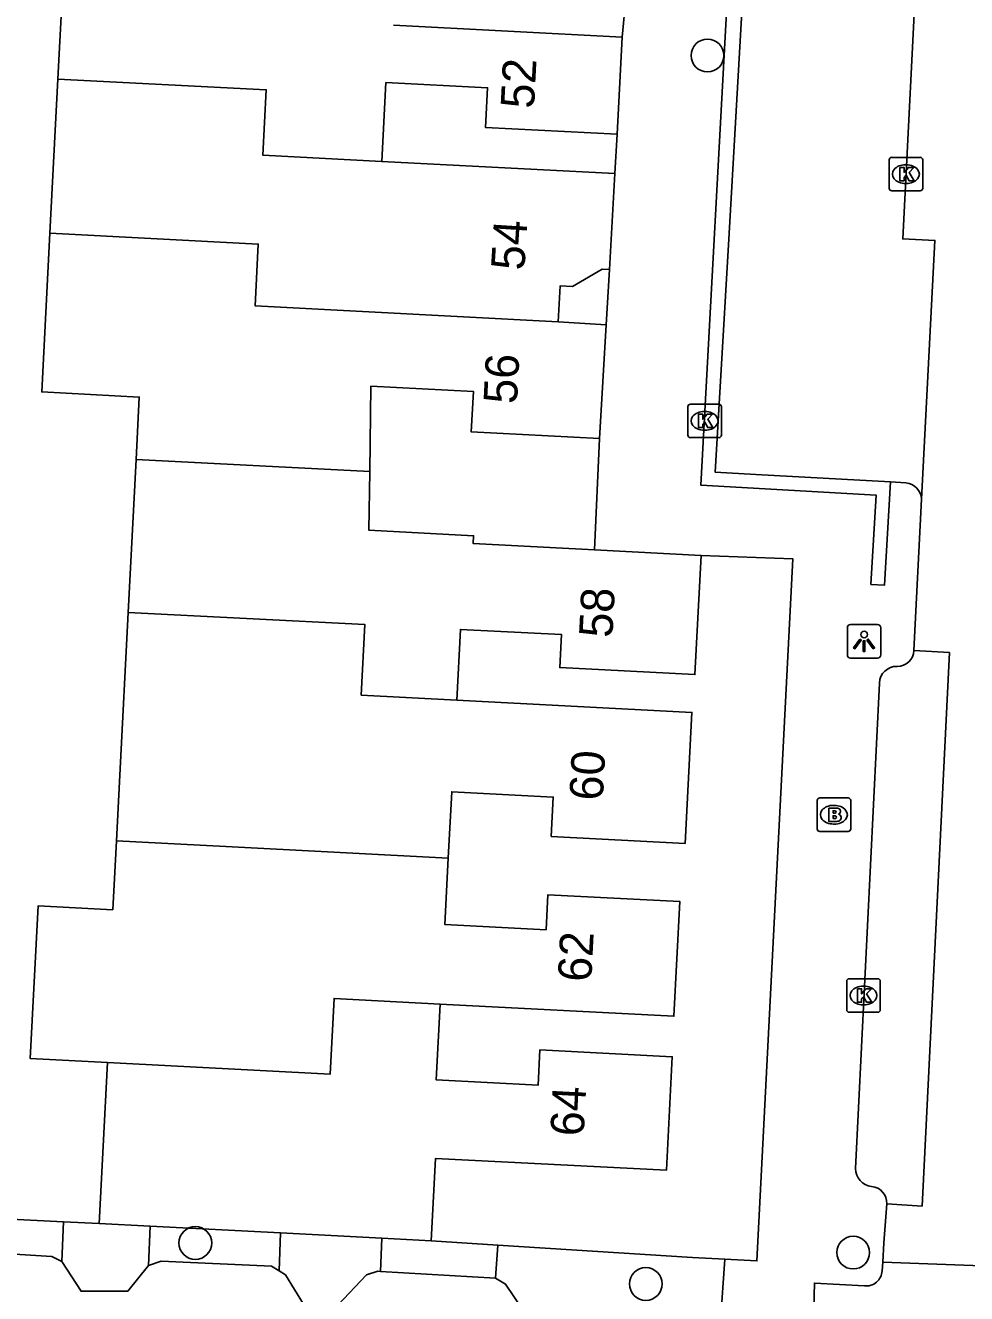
# Model space of a CAD drawing. Extents: x 162990 to 165007, y 383433 to 384336.
# Drawn here: x 164423.42 to 164451.53, y 383661.98 to 383699.84 of the extents above; entities that cross this region are included whole.
import ezdxf

# ---------------------------------------------------------------- set-up
doc = ezdxf.new("R2010")
doc.units = 0
for name, color, linetype in [('IMGEO_Boom', 7, 'Continuous'), ('IMGEO_Brandkraan', 7, 'Continuous'), ('IMGEO_Groenvoorziening', 7, 'Continuous'), ('IMGEO_Kolk', 7, 'Continuous'), ('IMGEO_Lichtpunt', 7, 'Continuous'), ('IMGEO_Muur', 7, 'Continuous'), ('IMGEO_Pand', 7, 'Continuous'), ('IMGEO_Pand_nummerreeks', 7, 'Continuous'), ('IMGEO_Parkeervlak_open', 7, 'Continuous'), ('IMGEO_Rijbaan_lokaal_open', 7, 'Continuous'), ('IMGEO_Voetpad_open', 7, 'Continuous')]:
    doc.layers.add(name, color=color, linetype=linetype)

msp = doc.modelspace()

# ---------------------------------------------------------------- linework, layer by layer
at = {"layer": 'IMGEO_Boom'}
for centre in [(164443.791, 383698.934), (164428.494, 383663.491), (164448.144, 383663.204), (164441.949, 383662.268)]:
    msp.add_circle(centre, 0.489, dxfattribs=at)
at = {"layer": 'IMGEO_Brandkraan'}
for p, q in [((164447.142, 383676.774), (164447.994, 383676.774)), ((164447.067, 383675.848), (164447.067, 383676.7)), ((164447.555, 383676.554), (164447.58, 383676.554)), ((164448.068, 383676.7), (164448.068, 383675.848)), ((164447.994, 383675.774), (164447.142, 383675.774)), ((164447.578, 383675.994), (164447.553, 383675.994))]:
    msp.add_line(p, q, dxfattribs=at)
for points in [[(164447.142, 383676.774), (164447.994, 383676.774)], [(164447.067, 383675.848), (164447.067, 383676.7)], [(164447.415, 383676.474), (164447.415, 383676.074), (164447.628, 383676.074)], [(164447.646, 383676.474), (164447.415, 383676.474)], [(164447.594, 383676.393), (164447.54, 383676.393), (164447.54, 383676.317)], [(164448.068, 383676.7), (164448.068, 383675.848)], [(164447.54, 383676.317), (164447.593, 383676.317)], [(164447.602, 383676.241), (164447.54, 383676.241), (164447.54, 383676.16)], [(164447.54, 383676.16), (164447.602, 383676.16)], [(164447.994, 383675.774), (164447.142, 383675.774)]]:
    msp.add_lwpolyline(points, dxfattribs=at)
for centre, radius, start, end in [((164447.144, 383676.698), 0.0765, 91.552, 178.448), ((164447.144, 383676.698), 0.0765, 91.552, 178.448), ((164447.992, 383676.698), 0.0765, 1.552, 88.448), ((164447.992, 383676.698), 0.0765, 1.552, 88.448), ((164447.595, 383676.355), 0.0379, 267.8285, 90.9355), ((164447.65, 383676.329), 0.145, 59.4692, 91.5367), ((164447.675, 383676.376), 0.0922, 285.5137, 58.1501), ((164447.603, 383676.2), 0.0404, 269.8759, 90.5077), ((164447.634, 383676.325), 0.251, 268.6676, 293.5347), ((164447.68, 383676.184), 0.105, 301.3115, 78.989), ((164447.144, 383675.85), 0.0765, 181.552, 268.448), ((164447.144, 383675.85), 0.0765, 181.552, 268.448), ((164447.992, 383675.85), 0.0765, 271.552, 358.448), ((164447.992, 383675.85), 0.0765, 271.552, 358.448)]:
    msp.add_arc(centre, radius, start, end, dxfattribs=at)
for centre, major_axis, ratio, start_param, end_param in [((164447.554, 383676.274), (-0.387, 0.002), 0.722429, 4.712389, 7.853982), ((164447.579, 383676.274), (-0.39, 0.002), 0.717154, 1.570796, 4.712389)]:
    msp.add_ellipse(centre, major_axis=major_axis, ratio=ratio, start_param=start_param, end_param=end_param, dxfattribs=at)
at = {"layer": 'IMGEO_Groenvoorziening'}
for points in [[(164425.62, 383664.07), (164424.559, 383664.124)], [(164437.534, 383663.429), (164443.343, 383663.06), (164444.305, 383663.007)]]:
    msp.add_lwpolyline(points, dxfattribs=at)
at = {"layer": 'IMGEO_Kolk'}
for p, q in [((164449.218, 383694.97), (164449.218, 383695.822)), ((164449.293, 383695.896), (164450.145, 383695.896)), ((164450.219, 383695.822), (164450.219, 383694.97)), ((164449.706, 383695.676), (164449.731, 383695.676)), ((164449.729, 383695.116), (164449.704, 383695.116)), ((164450.145, 383694.896), (164449.293, 383694.896)), ((164443.28, 383688.529), (164444.132, 383688.529)), ((164443.205, 383687.603), (164443.205, 383688.455)), ((164443.693, 383688.309), (164443.718, 383688.309)), ((164444.206, 383688.455), (164444.206, 383687.603)), ((164443.716, 383687.749), (164443.691, 383687.749)), ((164444.132, 383687.529), (164443.28, 383687.529)), ((164447.95, 383670.452), (164447.95, 383671.304)), ((164448.025, 383671.378), (164448.877, 383671.378)), ((164448.438, 383671.158), (164448.463, 383671.158)), ((164448.951, 383671.304), (164448.951, 383670.452)), ((164448.877, 383670.378), (164448.025, 383670.378)), ((164448.461, 383670.598), (164448.436, 383670.598))]:
    msp.add_line(p, q, dxfattribs=at)
for points in [[(164449.218, 383694.97), (164449.218, 383695.822)], [(164449.293, 383695.896), (164450.145, 383695.896)], [(164450.219, 383695.822), (164450.219, 383694.97)], [(164449.539, 383695.596), (164449.662, 383695.596), (164449.662, 383695.445), (164449.792, 383695.596), (164449.956, 383695.596), (164449.81, 383695.445), (164449.963, 383695.196), (164449.811, 383695.196), (164449.726, 383695.36), (164449.662, 383695.293), (164449.662, 383695.196), (164449.539, 383695.196), (164449.539, 383695.596)], [(164450.145, 383694.896), (164449.293, 383694.896)], [(164443.28, 383688.529), (164444.132, 383688.529)], [(164443.205, 383687.603), (164443.205, 383688.455)], [(164443.526, 383688.229), (164443.649, 383688.229), (164443.649, 383688.078), (164443.779, 383688.229), (164443.943, 383688.229), (164443.797, 383688.078), (164443.95, 383687.829), (164443.798, 383687.829), (164443.713, 383687.993), (164443.649, 383687.926), (164443.649, 383687.829), (164443.526, 383687.829), (164443.526, 383688.229)], [(164444.206, 383688.455), (164444.206, 383687.603)], [(164444.132, 383687.529), (164443.28, 383687.529)], [(164447.95, 383670.452), (164447.95, 383671.304)], [(164448.025, 383671.378), (164448.877, 383671.378)], [(164448.951, 383671.304), (164448.951, 383670.452)], [(164448.271, 383671.078), (164448.394, 383671.078), (164448.394, 383670.927), (164448.524, 383671.078), (164448.688, 383671.078), (164448.542, 383670.927), (164448.695, 383670.678), (164448.543, 383670.678), (164448.458, 383670.842), (164448.394, 383670.775), (164448.394, 383670.678), (164448.271, 383670.678), (164448.271, 383671.078)], [(164448.877, 383670.378), (164448.025, 383670.378)]]:
    msp.add_lwpolyline(points, dxfattribs=at)
for centre, start, end in [((164449.295, 383695.82), 91.552, 178.448), ((164449.295, 383695.82), 91.552, 178.448), ((164450.143, 383695.82), 1.552, 88.448), ((164450.143, 383695.82), 1.552, 88.448), ((164449.295, 383694.972), 181.552, 268.448), ((164449.295, 383694.972), 181.552, 268.448), ((164450.143, 383694.972), 271.552, 358.448), ((164450.143, 383694.972), 271.552, 358.448), ((164443.282, 383688.453), 91.552, 178.448), ((164443.282, 383688.453), 91.552, 178.448), ((164444.13, 383688.453), 1.552, 88.448), ((164444.13, 383688.453), 1.552, 88.448), ((164443.282, 383687.605), 181.552, 268.448), ((164443.282, 383687.605), 181.552, 268.448), ((164444.13, 383687.605), 271.552, 358.448), ((164444.13, 383687.605), 271.552, 358.448), ((164448.027, 383671.302), 91.552, 178.448), ((164448.027, 383671.302), 91.552, 178.448), ((164448.875, 383671.302), 1.552, 88.448), ((164448.875, 383671.302), 1.552, 88.448), ((164448.027, 383670.454), 181.552, 268.448), ((164448.027, 383670.454), 181.552, 268.448), ((164448.875, 383670.454), 271.552, 358.448), ((164448.875, 383670.454), 271.552, 358.448)]:
    msp.add_arc(centre, 0.0765, start, end, dxfattribs=at)
for centre, major_axis, ratio, start_param, end_param in [((164449.705, 383695.396), (-0.387, 0.002), 0.722429, 4.712389, 7.853982), ((164449.73, 383695.396), (-0.39, 0.002), 0.717154, 1.570796, 4.712389), ((164443.692, 383688.029), (-0.387, 0.002), 0.722429, 4.712389, 7.853982), ((164443.717, 383688.029), (-0.39, 0.002), 0.717154, 1.570796, 4.712389), ((164448.437, 383670.878), (-0.387, 0.002), 0.722429, 4.712389, 7.853982), ((164448.462, 383670.878), (-0.39, 0.002), 0.717154, 1.570796, 4.712389)]:
    msp.add_ellipse(centre, major_axis=major_axis, ratio=ratio, start_param=start_param, end_param=end_param, dxfattribs=at)
at = {"layer": 'IMGEO_Lichtpunt'}
for p, q in [((164447.969, 383681.853), (164447.969, 383681.046)), ((164447.969, 383681.853), (164447.969, 383681.046)), ((164448.871, 383681.948), (164448.063, 383681.948)), ((164448.871, 383681.948), (164448.063, 383681.948)), ((164448.965, 383681.046), (164448.965, 383681.853)), ((164448.965, 383681.046), (164448.965, 383681.853)), ((164448.063, 383680.952), (164448.871, 383680.952)), ((164448.063, 383680.952), (164448.871, 383680.952))]:
    msp.add_line(p, q, dxfattribs=at)
for points in [[(164448.343, 383681.517), (164448.382, 383681.489), (164448.194, 383681.227), (164448.156, 383681.254), (164448.343, 383681.517)], [(164448.445, 383681.469), (164448.492, 383681.469), (164448.492, 383681.147), (164448.445, 383681.147), (164448.445, 383681.469)], [(164448.555, 383681.489), (164448.593, 383681.516), (164448.78, 383681.254), (164448.741, 383681.226), (164448.555, 383681.489)]]:
    msp.add_lwpolyline(points, dxfattribs=at)
msp.add_circle((164448.468, 383681.651), 0.0994, dxfattribs=at)
for centre, start, end in [((164448.063, 383681.853), 90, 180), ((164448.063, 383681.853), 90, 180), ((164448.871, 383681.853), 0, 90), ((164448.871, 383681.853), 0, 90), ((164448.063, 383681.046), 180, 270), ((164448.063, 383681.046), 180, 270), ((164448.871, 383681.046), 270, 0), ((164448.871, 383681.046), 270, 360)]:
    msp.add_arc(centre, 0.0946, start, end, dxfattribs=at)
at = {"layer": 'IMGEO_Muur'}
for points in [[(164450.07, 383702.35), (164444.943, 383702.509), (164444.425, 383693.456), (164444.021, 383686.497), (164445.233, 383686.431), (164449.257, 383686.213)], [(164449.257, 383686.213), (164449.074, 383683.122), (164448.671, 383683.146), (164448.829, 383685.815), (164443.595, 383686.109), (164444.442, 383701.7)]]:
    msp.add_lwpolyline(points, dxfattribs=at)
at = {"layer": 'IMGEO_Pand'}
for points in [[(164424.39, 383698.229), (164424.614, 383702.564)], [(164441.243, 383699.484), (164434.409, 383699.84)], [(164441.243, 383699.484), (164441.093, 383696.584)], [(164424.151, 383693.632), (164424.39, 383698.229)], [(164424.39, 383698.229), (164430.611, 383697.912), (164430.511, 383695.958), (164434.066, 383695.777)], [(164434.066, 383695.777), (164434.187, 383698.13), (164437.222, 383697.973), (164437.161, 383696.788), (164441.093, 383696.584)], [(164441.028, 383695.417), (164434.066, 383695.777)], [(164441.028, 383695.417), (164440.862, 383692.545)], [(164426.725, 383686.873), (164426.822, 383688.742), (164423.906, 383688.893), (164424.151, 383693.632)], [(164439.329, 383690.982), (164430.278, 383691.468), (164430.372, 383693.307), (164424.151, 383693.632)], [(164439.329, 383690.982), (164439.391, 383692.06), (164439.76, 383692.039), (164440.643, 383692.558), (164440.862, 383692.545)], [(164440.766, 383690.898), (164439.329, 383690.982)], [(164440.766, 383690.898), (164440.568, 383687.503)], [(164433.702, 383686.514), (164433.738, 383689.066), (164436.798, 383688.908), (164436.736, 383687.701), (164440.568, 383687.503)], [(164426.489, 383682.314), (164426.725, 383686.873)], [(164433.702, 383686.514), (164426.725, 383686.873)], [(164440.421, 383684.178), (164436.793, 383684.366), (164436.805, 383684.602), (164433.677, 383684.764), (164433.702, 383686.514)], [(164443.6, 383684.013), (164443.416, 383680.457), (164439.381, 383680.666), (164439.432, 383681.65), (164436.412, 383681.807), (164436.303, 383679.695)], [(164440.421, 383684.178), (164443.6, 383684.013)], [(164426.136, 383675.49), (164426.238, 383677.458), (164426.489, 383682.314)], [(164426.489, 383682.314), (164433.56, 383681.951), (164433.45, 383679.843), (164436.303, 383679.695)], [(164436.303, 383679.695), (164443.324, 383679.33), (164443.121, 383675.418), (164439.127, 383675.625), (164439.187, 383676.802), (164436.152, 383676.959), (164436.049, 383674.978)], [(164425.869, 383668.877), (164423.562, 383668.996), (164423.797, 383673.552), (164426.03, 383673.437), (164426.136, 383675.49)], [(164426.136, 383675.49), (164429.404, 383675.321), (164436.049, 383674.978)], [(164436.049, 383674.978), (164435.947, 383672.997), (164438.97, 383672.84), (164439.024, 383673.884), (164442.966, 383673.68), (164442.789, 383670.261), (164435.805, 383670.623)], [(164435.805, 383670.623), (164432.637, 383670.79), (164432.519, 383668.527), (164425.869, 383668.877)], [(164435.805, 383670.623), (164435.688, 383668.359), (164438.731, 383668.201), (164438.785, 383669.255), (164442.74, 383669.05), (164442.565, 383665.66), (164435.67, 383666.017), (164435.543, 383663.556)], [(164425.62, 383664.07), (164425.869, 383668.877)], [(164427.141, 383663.991), (164425.62, 383664.07)], [(164427.141, 383663.991), (164431.042, 383663.789)], [(164434.06, 383663.633), (164431.042, 383663.789)], [(164434.06, 383663.633), (164435.543, 383663.556)]]:
    msp.add_lwpolyline(points, dxfattribs=at)
at = {"layer": 'IMGEO_Parkeervlak_open'}
for points in [[(164424.504, 383662.941), (164425.081, 383662.049), (164426.48, 383662.054), (164427.092, 383662.821)], [(164430.995, 383662.657), (164431.188, 383662.536), (164431.724, 383661.664), (164432.754, 383661.63), (164433.606, 383662.538), (164433.947, 383662.647), (164434.023, 383662.643)], [(164438.579, 383661.43), (164438.26, 383661.521), (164437.763, 383662.263), (164437.464, 383662.444)]]:
    msp.add_lwpolyline(points, dxfattribs=at)
at = {"layer": 'IMGEO_Rijbaan_lokaal_open'}
for points in [[(164450.07, 383702.35), (164449.622, 383693.462), (164450.583, 383693.414), (164450.188, 383685.696)], [(164449.958, 383681.179), (164450.188, 383685.696)], [(164449.958, 383681.179), (164451.016, 383681.114), (164450.203, 383664.594), (164449.146, 383664.664)], [(164449.027, 383662.918), (164449.061, 383663.493), (164449.146, 383664.664)], [(164449.004, 383662.658), (164449.027, 383662.918)], [(164454.132, 383662.728), (164449.027, 383662.918)], [(164448.737, 383652.888), (164447.508, 383652.821), (164447.571, 383654.599), (164446.779, 383654.601), (164446.985, 383662.293), (164448.477, 383662.212)]]:
    msp.add_lwpolyline(points, dxfattribs=at)
msp.add_arc((164448.531, 383662.682), 0.474, 263.447, 357.0354, dxfattribs=at)
at = {"layer": 'IMGEO_Voetpad_open'}
for points in [[(164441.352, 383700.65), (164441.243, 383699.484)], [(164441.093, 383696.584), (164441.028, 383695.417)], [(164440.862, 383692.545), (164440.766, 383690.898)], [(164440.568, 383687.503), (164440.421, 383684.178)], [(164449.719, 383686.181), (164449.257, 383686.213)], [(164443.6, 383684.013), (164446.341, 383683.911), (164445.27, 383662.955), (164444.305, 383663.007)], [(164448.215, 383665.715), (164448.928, 383680.203)], [(164420.415, 383664.335), (164424.559, 383664.124)], [(164424.559, 383664.124), (164424.504, 383662.941)], [(164427.092, 383662.821), (164427.141, 383663.991)], [(164431.042, 383663.789), (164430.995, 383662.657)], [(164434.023, 383662.643), (164434.06, 383663.633)], [(164435.543, 383663.556), (164437.534, 383663.429)], [(164424.504, 383662.941), (164424.205, 383663.092), (164420.381, 383663.325)], [(164437.534, 383663.429), (164437.464, 383662.444)], [(164430.995, 383662.657), (164430.769, 383662.798), (164427.473, 383662.95), (164427.092, 383662.821)], [(164444.305, 383663.007), (164444.179, 383661.16)], [(164437.464, 383662.444), (164434.023, 383662.643)]]:
    msp.add_lwpolyline(points, dxfattribs=at)
for centre, radius, start, end in [((164449.655, 383685.65), 0.535, 4.9646, 83.1137), ((164449.46, 383681.202), 0.499, 269.2436, 357.3699), ((164449.443, 383680.187), 0.516, 88.9421, 178.2636), ((164448.753, 383665.709), 0.538, 179.3965, 263.2752), ((164448.656, 383664.685), 0.491, 357.5062, 85.9832)]:
    msp.add_arc(centre, radius, start, end, dxfattribs=at)

# ---------------------------------------------------------------- texts
at = {"layer": 'IMGEO_Pand_nummerreeks'}
for s, rotation, p in [('52', 87.0391, (164438.609, 383697.336)), ('54', 86.4045, (164438.32, 383692.507)), ('56', 87.0258, (164438.098, 383688.522)), ('58', 87.038, (164440.949, 383681.543)), ('60', 87.0323, (164440.663, 383676.682)), ('62', 87.038, (164440.318, 383671.272)), ('64', 87.0437, (164440.093, 383666.66))]:
    msp.add_text(s, height=1, rotation=rotation, dxfattribs=at).set_placement(p)

doc.saveas('drawing.dxf')
